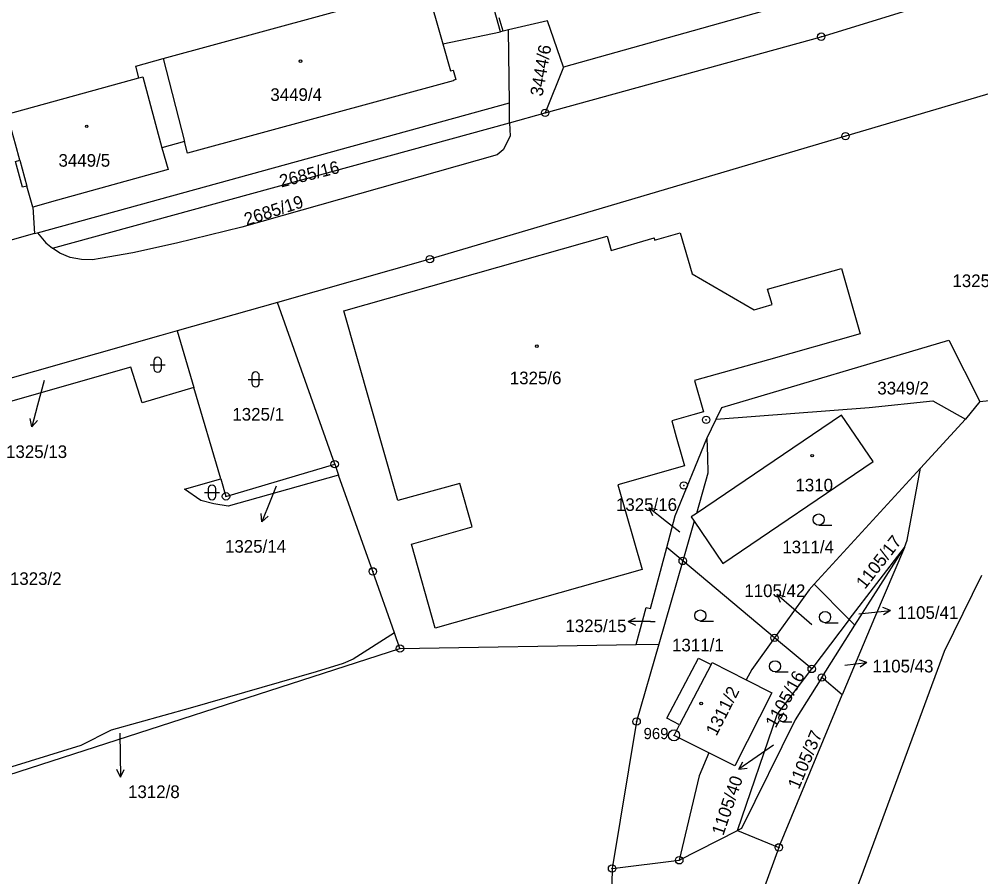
# Model space of a CAD drawing. Extents: x -733394 to -722299, y -1082822 to -1075049.
# Drawn here: x -727780.7 to -727651.3, y -1078810.3 to -1078695 of the extents above; entities that cross this region are included whole.
import ezdxf

# ---------------------------------------------------------------- set-up
doc = ezdxf.new("R2010")
doc.units = 0
for name, color, linetype in [('Hranice parcel', 7, 'Continuous'), ('Parcelní čísla', 7, 'Continuous'), ('Pop  PČ popisy', 7, 'Continuous'), ('Vnitřní kresba', 7, 'Continuous'), ('Značky bodu BP', 7, 'Continuous'), ('Značky budov', 7, 'Continuous'), ('Značky kultur', 7, 'Continuous')]:
    doc.layers.add(name, color=color, linetype=linetype)

msp = doc.modelspace()

# ---------------------------------------------------------------- linework, layer by layer
at = {"layer": 'Hranice parcel'}
for p, q in [((-727675.87, -1078692.58), (-727707.44, -1078701.41)), ((-727715.56, -1078696.56), (-727716.08, -1078694.75)), ((-727714.84, -1078696.39), (-727715.56, -1078696.56)), ((-727714.7, -1078706.21), (-727714.84, -1078696.39)), ((-727707.44, -1078701.41), (-727709.88, -1078707.54)), ((-727778.22, -1078723.67), (-727714.7, -1078706.21)), ((-727714.67, -1078708.88), (-727714.7, -1078706.21)), ((-727714.67, -1078708.88), (-727709.88, -1078707.54)), ((-727776.18, -1078725.76), (-727714.67, -1078708.88)), ((-727778.86, -1078720.23), (-727778.64, -1078723.79)), ((-727778.64, -1078723.79), (-727778.22, -1078723.67)), ((-727778.64, -1078723.79), (-727781.96, -1078724.7)), ((-727745.91, -1078733.05), (-727759.43, -1078736.88)), ((-727738.22, -1078754.81), (-727745.91, -1078733.05)), ((-727759.43, -1078736.88), (-727757.17, -1078744.5)), ((-727753.54, -1078756.79), (-727757.17, -1078744.5)), ((-727651.4, -1078746.4), (-727653.32, -1078748.74)), ((-727688.14, -1078751.36), (-727686.86, -1078748.75)), ((-727653.32, -1078748.74), (-727659.39, -1078755.36)), ((-727738.22, -1078754.81), (-727737.69, -1078756.3)), ((-727659.39, -1078755.36), (-727673.67, -1078770.97)), ((-727689.84, -1078762.5), (-727691.37, -1078767.83)), ((-727691.37, -1078767.83), (-727693.53, -1078766.03)), ((-727668.98, -1078775.71), (-727661.54, -1078766.04)), ((-727668.21, -1078776.49), (-727661.54, -1078766.04)), ((-727691.37, -1078767.83), (-727694.58, -1078779.01)), ((-727679.01, -1078778.18), (-727691.37, -1078767.83)), ((-727673.67, -1078770.97), (-727668.98, -1078775.71)), ((-727668.98, -1078775.71), (-727674.01, -1078782.36)), ((-727672.65, -1078783.52), (-727668.21, -1078776.49)), ((-727668.21, -1078776.49), (-727668.98, -1078775.71)), ((-727729.43, -1078779.62), (-727730.18, -1078777.5)), ((-727729.43, -1078779.62), (-727697.63, -1078779.06)), ((-727697.63, -1078779.06), (-727694.58, -1078779.01)), ((-727674.01, -1078782.36), (-727679.01, -1078778.18)), ((-727833.91, -1078813.35), (-727729.43, -1078779.62)), ((-727669.89, -1078785.85), (-727672.65, -1078783.52)), ((-727678.43, -1078806.37), (-727669.89, -1078785.85)), ((-727691.84, -1078808.1), (-727683.99, -1078804.09)), ((-727683.99, -1078804.09), (-727678.43, -1078806.37)), ((-727700.88, -1078809.21), (-727691.84, -1078808.1)), ((-727700.88, -1078809.21), (-727701.42, -1078835.49))]:
    msp.add_line(p, q, dxfattribs=at)
for points in [[(-727715.56, -1078696.56), (-727715.92, -1078696.64), (-727725.86, -1078660.9)], [(-727709.88, -1078707.54), (-727672.73, -1078697.3), (-727617.43, -1078680.26)], [(-727764.56, -1078702.85), (-727764.99, -1078701.25), (-727761.31, -1078700.25), (-727725.88, -1078690.53), (-727723.64, -1078698.26), (-727722.63, -1078701.91), (-727722.29, -1078701.82), (-727721.93, -1078703.07), (-727722.27, -1078703.17), (-727722.26, -1078703.22), (-727758.03, -1078712.96), (-727758.45, -1078711.42), (-727761.48, -1078712.25)], [(-727707.44, -1078701.41), (-727709.56, -1078695.15), (-727714.84, -1078696.39)], [(-727625.1, -1078697.59), (-727669.46, -1078710.68), (-727725.4, -1078727.23), (-727745.91, -1078733.05)], [(-727651.4, -1078746.4), (-727646.33, -1078745.85), (-727645.61, -1078745.77), (-727640.77, -1078738.21), (-727622.72, -1078709.99), (-727622.12, -1078706.7), (-727623.29, -1078702.49), (-727624.73, -1078698.6), (-727625.1, -1078697.59)], [(-727781.17, -1078711.78), (-727782.3, -1078707.71), (-727764.56, -1078702.85)], [(-727764.56, -1078702.85), (-727764.05, -1078702.71), (-727761.48, -1078712.25)], [(-727714.67, -1078708.88), (-727714.59, -1078710.67), (-727715.54, -1078712.51), (-727716.35, -1078713.19), (-727750.72, -1078722.94), (-727759.51, -1078725.08), (-727765.38, -1078726.37), (-727769.8, -1078727.16), (-727770.8, -1078727.31), (-727772.31, -1078727.26), (-727773.8, -1078726.99), (-727775.21, -1078726.42), (-727776.18, -1078725.76)], [(-727778.86, -1078720.23), (-727779.64, -1078717.39), (-727780.22, -1078717.55), (-727781.17, -1078714.08), (-727780.59, -1078713.92), (-727781.17, -1078711.78)], [(-727761.48, -1078712.25), (-727760.63, -1078715.18), (-727775.51, -1078719.3), (-727778.86, -1078720.23)], [(-727778.22, -1078723.67), (-727777.09, -1078725.05), (-727776.18, -1078725.76)], [(-727729.72, -1078759.68), (-727736.97, -1078734.19), (-727701.52, -1078724.14), (-727701.01, -1078726.05), (-727695.23, -1078724.38), (-727695.15, -1078724.66), (-727691.73, -1078723.69), (-727690.12, -1078729.2), (-727681.74, -1078734.03), (-727679.35, -1078733.34), (-727679.96, -1078731.26), (-727669.98, -1078728.48), (-727667.47, -1078737.29), (-727679.84, -1078740.78), (-727689.78, -1078743.55), (-727688.59, -1078747.79), (-727690.01, -1078748.19), (-727692.84, -1078748.98), (-727692.24, -1078751.14), (-727691.51, -1078753.76), (-727691.15, -1078755.04), (-727700.09, -1078757.61), (-727696.84, -1078768.97), (-727724.68, -1078776.89), (-727727.89, -1078765.57), (-727719.7, -1078763.24), (-727721.36, -1078757.39), (-727729.72, -1078759.68)], [(-727759.43, -1078736.88), (-727761.61, -1078737.5), (-727787.33, -1078744.8), (-727795.09, -1078746.99)], [(-727686.86, -1078748.75), (-727686.09, -1078747.17), (-727655.57, -1078738.13), (-727651.4, -1078746.4)], [(-727757.17, -1078744.5), (-727764.14, -1078746.54), (-727765.66, -1078741.75), (-727798.53, -1078751.12), (-727797.26, -1078748.78), (-727795.78, -1078747.36), (-727795.09, -1078746.99)], [(-727686.86, -1078748.75), (-727666.3, -1078747.19), (-727657.73, -1078746.29), (-727653.32, -1078748.74)], [(-727689.84, -1078762.5), (-727685.98, -1078768.17), (-727665.73, -1078754.47), (-727669.98, -1078748.23), (-727689.53, -1078761.43)], [(-727693.53, -1078766.03), (-727692.38, -1078761.77), (-727688.14, -1078751.36)], [(-727688.14, -1078751.36), (-727688.06, -1078753.77), (-727687.98, -1078756.04), (-727689.53, -1078761.43)], [(-727753.54, -1078756.79), (-727752.85, -1078759.14), (-727738.22, -1078754.81)], [(-727661.54, -1078766.04), (-727661.16, -1078765.03), (-727659.39, -1078755.36)], [(-727737.69, -1078756.3), (-727752.56, -1078760.46), (-727754.47, -1078760.14), (-727756.23, -1078759.71), (-727758.43, -1078758.17), (-727753.54, -1078756.79)], [(-727730.18, -1078777.5), (-727733.08, -1078769.24), (-727737.69, -1078756.3)], [(-727689.53, -1078761.43), (-727690.24, -1078761.91), (-727689.84, -1078762.5)], [(-727697.63, -1078779.06), (-727696.29, -1078774.08), (-727695.73, -1078774.25), (-727693.53, -1078766.03)], [(-727661.54, -1078766.04), (-727665.57, -1078775.48), (-727669.89, -1078785.85)], [(-727651.14, -1078769.81), (-727656.17, -1078780.03), (-727667.41, -1078810.42), (-727680.92, -1078844.98), (-727695.03, -1078881.53), (-727705.51, -1078910.72), (-727706.97, -1078915.47)], [(-727673.67, -1078770.97), (-727674.34, -1078771.7), (-727679.01, -1078778.18)], [(-727730.18, -1078777.5), (-727735.73, -1078781.04), (-727737.06, -1078781.63), (-727740.7, -1078782.77), (-727757.68, -1078787.64), (-727768.31, -1078790.61), (-727772.4, -1078792.67), (-727788.53, -1078797.64), (-727790.36, -1078798.55), (-727827.42, -1078808.75)], [(-727694.58, -1078779.01), (-727697.58, -1078789.44), (-727700.88, -1078809.21)], [(-727679.01, -1078778.18), (-727682.08, -1078782.45), (-727682.85, -1078783.82)], [(-727687.84, -1078793.65), (-727692.54, -1078791.3), (-727691.8, -1078789.88), (-727693.49, -1078788.99), (-727689.25, -1078780.89), (-727687.56, -1078781.78), (-727687.42, -1078781.51), (-727682.85, -1078783.82)], [(-727683.99, -1078804.09), (-727678.65, -1078788.5), (-727674.01, -1078782.36)], [(-727682.85, -1078783.82), (-727679.38, -1078785.57), (-727684.34, -1078795.4), (-727687.84, -1078793.65)], [(-727672.65, -1078783.52), (-727676.23, -1078789.19), (-727683.47, -1078803.82), (-727683.99, -1078804.09)], [(-727687.84, -1078793.65), (-727689.18, -1078796.76), (-727691.84, -1078808.1)], [(-727678.43, -1078806.37), (-727690.93, -1078840.62), (-727701.76, -1078869.19), (-727703.64, -1078868.48)]]:
    msp.add_lwpolyline(points, dxfattribs=at)
at = {"layer": 'Pop  PČ popisy'}
for p, q in [((-727777.31, -1078743.56), (-727778.2, -1078746.87)), ((-727778.2, -1078746.87), (-727778.98, -1078749.77)), ((-727778.98, -1078749.77), (-727779.2, -1078748.67)), ((-727778.98, -1078749.77), (-727778.23, -1078748.93)), ((-727746.1, -1078757.77), (-727746.89, -1078759.77)), ((-727746.89, -1078759.77), (-727748.01, -1078762.55)), ((-727693.56, -1078762.55), (-727695.93, -1078760.7)), ((-727695.93, -1078760.7), (-727694.83, -1078760.92)), ((-727695.93, -1078760.7), (-727695.44, -1078761.71)), ((-727748.01, -1078762.55), (-727748.1, -1078761.44)), ((-727748.01, -1078762.55), (-727747.18, -1078761.81)), ((-727691.77, -1078763.94), (-727693.56, -1078762.55)), ((-727676.42, -1078774.31), (-727678.69, -1078772.34)), ((-727678.69, -1078772.34), (-727677.6, -1078772.62)), ((-727678.69, -1078772.34), (-727678.26, -1078773.38)), ((-727663.4, -1078774.5), (-727664.44, -1078774.1)), ((-727698.73, -1078775.99), (-727697.73, -1078775.49)), ((-727674.01, -1078776.42), (-727676.42, -1078774.31)), ((-727667.69, -1078774.96), (-727666.38, -1078774.81)), ((-727666.38, -1078774.81), (-727663.4, -1078774.5)), ((-727663.4, -1078774.5), (-727664.34, -1078775.1)), ((-727695.73, -1078775.99), (-727698.73, -1078775.99)), ((-727698.73, -1078775.99), (-727697.73, -1078776.49)), ((-727695.73, -1078775.99), (-727695.1, -1078775.99)), ((-727669.56, -1078781.87), (-727666.58, -1078781.5)), ((-727666.58, -1078781.5), (-727667.64, -1078781.13)), ((-727666.58, -1078781.5), (-727667.51, -1078782.12)), ((-727767.13, -1078791), (-727767.08, -1078793.9)), ((-727679.16, -1078792.6), (-727681.37, -1078794.13)), ((-727767.08, -1078793.9), (-727767.03, -1078796.9)), ((-727681.37, -1078794.13), (-727683.83, -1078795.85)), ((-727683.83, -1078795.85), (-727683.3, -1078794.87)), ((-727767.03, -1078796.9), (-727767.55, -1078795.91)), ((-727767.03, -1078796.9), (-727766.54, -1078795.89)), ((-727683.83, -1078795.85), (-727682.72, -1078795.69))]:
    msp.add_line(p, q, dxfattribs=at)
at = {"layer": 'Vnitřní kresba'}
for p, q in [((-727723.64, -1078698.26), (-727715.92, -1078696.64)), ((-727761.31, -1078700.25), (-727758.45, -1078711.42)), ((-727780.59, -1078713.92), (-727779.64, -1078717.39)), ((-727687.56, -1078781.78), (-727691.8, -1078789.88))]:
    msp.add_line(p, q, dxfattribs=at)
at = {"layer": 'Značky bodu BP'}
for centre, radius in [((-727672.73, -1078697.3), 0.5), ((-727672.73, -1078697.3), 0.0303), ((-727709.88, -1078707.54), 0.5), ((-727709.88, -1078707.54), 0.0303), ((-727669.46, -1078710.68), 0.5), ((-727669.46, -1078710.68), 0.0303), ((-727725.4, -1078727.23), 0.5), ((-727725.4, -1078727.23), 0.0303), ((-727688.22, -1078748.85), 0.5), ((-727688.22, -1078748.85), 0.0303), ((-727738.22, -1078754.81), 0.5), ((-727738.22, -1078754.81), 0.0303), ((-727691.23, -1078757.68), 0.5), ((-727752.85, -1078759.14), 0.5), ((-727691.23, -1078757.68), 0.0303), ((-727752.85, -1078759.14), 0.0303), ((-727691.37, -1078767.83), 0.5), ((-727733.08, -1078769.24), 0.5), ((-727691.37, -1078767.83), 0.0303), ((-727733.08, -1078769.24), 0.0303), ((-727679.01, -1078778.18), 0.5), ((-727729.43, -1078779.62), 0.5), ((-727679.01, -1078778.18), 0.0303), ((-727729.43, -1078779.62), 0.0303), ((-727674.01, -1078782.36), 0.5), ((-727674.01, -1078782.36), 0.0303), ((-727672.65, -1078783.52), 0.5), ((-727672.65, -1078783.52), 0.0303), ((-727697.58, -1078789.44), 0.5), ((-727697.58, -1078789.44), 0.0303), ((-727692.54, -1078791.3), 0.75), ((-727692.54, -1078791.3), 0.03), ((-727678.43, -1078806.37), 0.5), ((-727678.43, -1078806.37), 0.0303), ((-727691.84, -1078808.1), 0.5), ((-727700.88, -1078809.21), 0.5), ((-727691.84, -1078808.1), 0.0303), ((-727700.88, -1078809.21), 0.0303)]:
    msp.add_circle(centre, radius, dxfattribs=at)
at = {"layer": 'Značky budov'}
for centre in [(-727742.82, -1078700.58), (-727771.6, -1078709.36), (-727711.02, -1078738.93), (-727673.96, -1078753.67), (-727688.88, -1078787.01)]:
    msp.add_circle(centre, 0.175, dxfattribs=at)
at = {"layer": 'Značky kultur'}
for p, q in [((-727763.05, -1078741.43), (-727761.05, -1078741.43)), ((-727762.55, -1078740.93), (-727762.55, -1078741.93)), ((-727761.55, -1078741.93), (-727761.55, -1078740.93)), ((-727749.36, -1078742.9), (-727749.36, -1078743.9)), ((-727748.36, -1078743.9), (-727748.36, -1078742.9)), ((-727749.86, -1078743.4), (-727747.86, -1078743.4)), ((-727755.73, -1078758.62), (-727753.73, -1078758.62)), ((-727755.23, -1078758.12), (-727755.23, -1078759.12)), ((-727754.23, -1078759.12), (-727754.23, -1078758.12)), ((-727673.07, -1078763.01), (-727671.32, -1078763.01)), ((-727689, -1078775.92), (-727687.25, -1078775.92)), ((-727672.21, -1078776.14), (-727670.46, -1078776.14)), ((-727678.95, -1078782.75), (-727677.2, -1078782.75)), ((-727677.93, -1078789.46), (-727676.7, -1078789.46))]:
    msp.add_line(p, q, dxfattribs=at)
for centre, radius in [((-727673.07, -1078762.26), 0.75), ((-727689, -1078775.17), 0.75), ((-727672.21, -1078775.39), 0.75), ((-727678.95, -1078782), 0.75), ((-727677.93, -1078788.93), 0.525)]:
    msp.add_circle(centre, radius, dxfattribs=at)
for centre, start, end in [((-727762.05, -1078740.93), 0, 180), ((-727762.05, -1078741.93), 180, 359.9879), ((-727748.86, -1078742.9), 0, 180), ((-727748.86, -1078743.9), 180, 359.9879), ((-727754.73, -1078758.12), 0, 180), ((-727754.73, -1078759.12), 180, 359.9879)]:
    msp.add_arc(centre, 0.5, start, end, dxfattribs=at)

# ---------------------------------------------------------------- texts
at = {"layer": 'Parcelní čísla'}
for s, rotation, p in [('3444/6', 80, (-727710.25, -1078705.4)), ('2685/16', 14, (-727745.42, -1078717.59)), ('2685/19', 18, (-727750.08, -1078722.74)), ('1105/17', 52, (-727666.85, -1078771.73)), ('1105/16', 61, (-727678.87, -1078790.41)), ('1311/2', 63, (-727686.84, -1078791.48)), ('1105/37', 67, (-727675.74, -1078798.66)), ('1105/40', 71, (-727685.92, -1078804.88))]:
    msp.add_text(s, height=1.7, rotation=rotation, dxfattribs=at).set_placement(p)
for s, p in [('3449/4', (-727746.88, -1078705.94)), ('3449/5', (-727775.39, -1078714.79)), ('1325/2', (-727655.07, -1078730.99)), ('1325/6', (-727714.65, -1078744.06)), ('3349/2', (-727665.18, -1078745.43)), ('1325/1', (-727751.99, -1078748.95)), ('1325/13', (-727782.45, -1078753.98)), ('1310', (-727676.2, -1078758.47)), ('1325/16', (-727700.36, -1078761.1)), ('1325/14', (-727752.98, -1078766.72)), ('1311/4', (-727677.97, -1078766.8)), ('1323/2', (-727781.93, -1078771.06)), ('1105/42', (-727683.08, -1078772.69)), ('1105/41', (-727662.49, -1078775.63)), ('1325/15', (-727707.16, -1078777.41)), ('1311/1', (-727692.81, -1078780)), ('1105/43', (-727665.84, -1078782.83)), ('1312/8', (-727766.03, -1078799.73))]:
    msp.add_text(s, height=1.7, dxfattribs=at).set_placement(p)
at = {"layer": 'Značky bodu BP'}
msp.add_text('969', height=1.5, dxfattribs=at).set_placement((-727696.64, -1078791.8))

doc.saveas('drawing.dxf')
